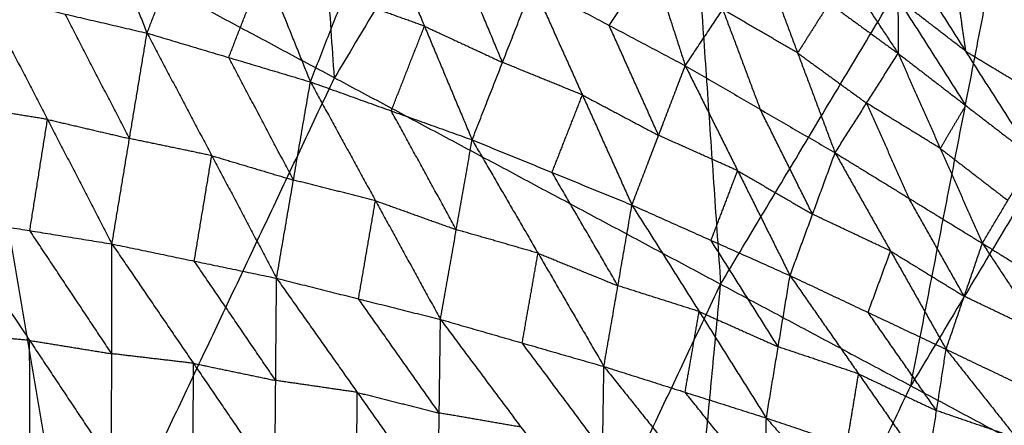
# Model space of a CAD drawing. Header units: millimetres. Extents: x -106 to 110, y -96 to 120.
# Tile 278 of 656: x -86 to -78, y 55 to 58. Entities that reach past the tile are written whole.
import ezdxf

# ---------------------------------------------------------------- set-up
doc = ezdxf.new("R2010")
doc.units = ezdxf.units.MM
doc.header["$MEASUREMENT"] = 0
doc.layers.add('Default', color=7, linetype='Continuous', true_color=0x000000)

msp = doc.modelspace()

# ---------------------------------------------------------------- linework, layer by layer
at = {"layer": 'Default'}
for points in [[(-81.2823, 67.482, 12.0172), (-80.8836, 61.7149, 10.5669), (-80.485, 55.9478, 9.1165)], [(-80.485, 55.9478, 9.1165), (-78.1308, 59.8755, 9.1165), (-75.7767, 63.8032, 9.1165)], [(-83.4049, 57.5085, 10.5669), (-83.6042, 60.3921, 11.292), (-83.8035, 63.2756, 12.0172)], [(-80.8836, 61.7149, 10.5669), (-82.1442, 59.6117, 10.5669), (-83.4049, 57.5085, 10.5669)], [(-79.0474, 55.1794, 8.5305), (-78.5891, 57.5275, 8.8235), (-78.1308, 59.8755, 9.1165)], [(-85.5081, 59.5793, 7.7948), (-85.1651, 58.7126, 7.0099), (-84.8222, 57.8459, 6.225)], [(-84.8222, 57.8459, 6.225), (-84.5555, 58.5327, 6.7385), (-84.2888, 59.2194, 7.252)], [(-84.2888, 59.2194, 7.252), (-83.9378, 58.3483, 6.5159), (-83.5868, 57.4772, 5.7797)], [(-78.4205, 59.2371, 4.8438), (-77.9154, 58.3505, 4.7622), (-77.4103, 57.4638, 4.6806)], [(-81.2557, 59.1567, 7.3054), (-81.0039, 58.378, 6.546), (-80.7522, 57.5994, 5.7866)], [(-86.3247, 59.0692, 12.0172), (-85.3627, 53.369, 10.5669), (-84.4007, 47.6688, 9.1165)], [(-86.3247, 59.0692, 12.0172), (-83.4049, 57.5085, 10.5669), (-80.485, 55.9478, 9.1165)], [(-76.6932, 59.1071, 8.5305), (-77.8703, 57.1433, 8.5305), (-79.0474, 55.1794, 8.5305)], [(-80.0203, 59.0217, 6.1553), (-79.5815, 58.357, 6.1984), (-79.1427, 57.6924, 6.2416)], [(-83.5868, 57.4772, 5.7797), (-83.3359, 58.1176, 6.2558), (-83.0849, 58.758, 6.7318)], [(-83.0849, 58.758, 6.7318), (-82.7244, 57.8984, 6.0494), (-82.3638, 57.0389, 5.367)], [(-82.1341, 57.6246, 5.8041), (-82.3144, 58.0544, 6.1453), (-82.4946, 58.4842, 6.4865)], [(-80.7522, 57.5994, 5.7866), (-80.469, 58.0254, 6.2732), (-80.1858, 58.4515, 6.7597)], [(-80.1858, 58.4515, 6.7597), (-79.9025, 57.696, 6.0624), (-79.6193, 56.9406, 5.3651)], [(-80.1858, 58.4515, 6.7597), (-79.6642, 58.0719, 6.5006), (-79.1427, 57.6924, 6.2416)], [(-79.1453, 58.5146, 5.6516), (-79.144, 58.1035, 5.9466), (-79.1427, 57.6924, 6.2416)], [(-79.1453, 58.5146, 5.6516), (-78.6331, 57.7101, 5.7016), (-78.1209, 56.9055, 5.7516)], [(-81.3283, 57.9048, 6.0139), (-81.1661, 58.1414, 6.28), (-81.0039, 58.378, 6.546)], [(-84.2045, 57.6616, 6.0024), (-84.0711, 58.005, 6.2591), (-83.9378, 58.3483, 6.5159)], [(-78.7107, 58.2524, 5.4053), (-78.6719, 57.9812, 5.5534), (-78.6331, 57.7101, 5.7016)], [(-82.3638, 57.0389, 5.367), (-82.1341, 57.6246, 5.8041), (-81.9044, 58.2103, 6.2412)], [(-81.9044, 58.2103, 6.2412), (-81.5299, 57.3782, 5.6161), (-81.1554, 56.546, 4.9909)], [(-81.9044, 58.2103, 6.2412), (-81.3283, 57.9048, 6.0139), (-80.7522, 57.5994, 5.7866)], [(-86.0619, 58.1347, 6.698), (-85.5745, 57.1933, 6.084), (-85.0872, 56.2518, 5.47)], [(-86.0619, 58.1347, 6.698), (-85.442, 57.9903, 6.4615), (-84.8222, 57.8459, 6.225)], [(-82.7244, 57.8984, 6.0494), (-83.0301, 58.008, 6.1526), (-83.3359, 58.1176, 6.2558)], [(-79.144, 58.1035, 5.9466), (-78.8879, 57.7012, 5.9716), (-78.6318, 57.299, 5.9966)], [(-78.6331, 57.7101, 5.7016), (-78.8886, 57.9068, 5.8241), (-79.144, 58.1035, 5.9466)], [(-80.469, 58.0254, 6.2732), (-80.3274, 57.6477, 5.9245), (-80.1857, 57.27, 5.5759)], [(-79.9025, 57.696, 6.0624), (-80.1858, 57.8607, 6.1678), (-80.469, 58.0254, 6.2732)], [(-79.6642, 58.0719, 6.5006), (-79.7834, 57.884, 6.2815), (-79.9025, 57.696, 6.0624)], [(-84.9547, 57.0489, 5.8475), (-85.1983, 57.5196, 6.1545), (-85.442, 57.9903, 6.4615)], [(-82.9753, 57.2581, 5.5734), (-82.8498, 57.5782, 5.8114), (-82.7244, 57.8984, 6.0494)], [(-82.7244, 57.8984, 6.0494), (-82.4292, 57.7615, 5.9268), (-82.1341, 57.6246, 5.8041)], [(-80.9538, 57.0727, 5.3888), (-81.141, 57.4888, 5.7014), (-81.3283, 57.9048, 6.0139)], [(-85.0872, 56.2518, 5.47), (-84.9547, 57.0489, 5.8475), (-84.8222, 57.8459, 6.225)], [(-84.8222, 57.8459, 6.225), (-84.3324, 56.9192, 5.6558), (-83.8427, 55.9925, 5.0865)], [(-84.8222, 57.8459, 6.225), (-84.2045, 57.6616, 6.0024), (-83.5868, 57.4772, 5.7797)], [(-78.6331, 57.7101, 5.7016), (-78.4158, 57.579, 5.5785), (-78.1985, 57.4479, 5.4553)], [(-83.7147, 56.7349, 5.4331), (-83.9596, 57.1982, 5.7178), (-84.2045, 57.6616, 6.0024)], [(-79.9025, 57.696, 6.0624), (-79.6418, 57.5063, 5.9329), (-79.381, 57.3165, 5.8033)], [(-79.6193, 56.9406, 5.3651), (-79.381, 57.3165, 5.8033), (-79.1427, 57.6924, 6.2416)], [(-79.1427, 57.6924, 6.2416), (-78.824, 56.9744, 5.6095), (-78.5053, 56.2564, 4.9774)], [(-79.1427, 57.6924, 6.2416), (-78.6318, 57.299, 5.9966), (-78.1209, 56.9055, 5.7516)], [(-81.5299, 57.3782, 5.6161), (-81.832, 57.5014, 5.7101), (-82.1341, 57.6246, 5.8041)], [(-81.1554, 56.546, 4.9909), (-80.9538, 57.0727, 5.3888), (-80.7522, 57.5994, 5.7866)], [(-80.7522, 57.5994, 5.7866), (-80.356, 56.8057, 5.2189), (-79.9598, 56.0121, 4.6512)], [(-80.7522, 57.5994, 5.7866), (-80.1857, 57.27, 5.5759), (-79.6193, 56.9406, 5.3651)], [(-85.3627, 53.369, 10.5669), (-84.3838, 55.4388, 10.5669), (-83.4049, 57.5085, 10.5669)], [(-83.8427, 55.9925, 5.0865), (-83.7147, 56.7349, 5.4331), (-83.5868, 57.4772, 5.7797)], [(-83.5868, 57.4772, 5.7797), (-83.0949, 56.579, 5.2584), (-82.6031, 55.6808, 4.7371)], [(-83.5868, 57.4772, 5.7797), (-82.9753, 57.2581, 5.5734), (-82.3638, 57.0389, 5.367)], [(-81.7596, 56.7924, 5.179), (-81.6448, 57.0853, 5.3975), (-81.5299, 57.3782, 5.6161)], [(-81.5299, 57.3782, 5.6161), (-81.2418, 57.2254, 5.5024), (-80.9538, 57.0727, 5.3888)], [(-85.5745, 57.1933, 6.084), (-85.8852, 57.2437, 6.1877), (-86.1958, 57.2941, 6.2915)], [(-82.4834, 56.3598, 5.0521), (-82.7294, 56.8089, 5.3127), (-82.9753, 57.2581, 5.5734)], [(-79.7895, 56.4763, 5.0081), (-79.9876, 56.8732, 5.292), (-80.1857, 57.27, 5.5759)], [(-79.381, 57.3165, 5.8033), (-79.2217, 56.9575, 5.4873), (-79.0623, 56.5985, 5.1712)], [(-78.824, 56.9744, 5.6095), (-79.1025, 57.1455, 5.7064), (-79.381, 57.3165, 5.8033)], [(-78.6318, 57.299, 5.9966), (-78.7279, 57.1367, 5.803), (-78.824, 56.9744, 5.6095)], [(-85.7085, 56.3527, 5.6775), (-85.6415, 56.773, 5.8807), (-85.5745, 57.1933, 6.084)], [(-85.5745, 57.1933, 6.084), (-85.2646, 57.1211, 5.9657), (-84.9547, 57.0489, 5.8475)], [(-84.3324, 56.9192, 5.6558), (-84.6435, 56.984, 5.7516), (-84.9547, 57.0489, 5.8475)], [(-82.6031, 55.6808, 4.7371), (-82.4834, 56.3598, 5.0521), (-82.3638, 57.0389, 5.367)], [(-82.3638, 57.0389, 5.367), (-81.8656, 56.1819, 4.8953), (-81.3674, 55.325, 4.4236)], [(-82.3638, 57.0389, 5.367), (-81.7596, 56.7924, 5.179), (-81.1554, 56.546, 4.9909)], [(-80.356, 56.8057, 5.2189), (-80.6549, 56.9392, 5.3038), (-80.9538, 57.0727, 5.3888)], [(-78.824, 56.9744, 5.6095), (-78.5686, 56.7777, 5.487), (-78.3131, 56.581, 5.3645)], [(-84.4649, 56.1222, 5.2783), (-84.3987, 56.5207, 5.467), (-84.3324, 56.9192, 5.6558)], [(-84.3324, 56.9192, 5.6558), (-84.0236, 56.827, 5.5445), (-83.7147, 56.7349, 5.4331)], [(-79.9598, 56.0121, 4.6512), (-79.7895, 56.4763, 5.0081), (-79.6193, 56.9406, 5.3651)], [(-79.6193, 56.9406, 5.3651), (-79.1996, 56.198, 4.8568), (-78.7799, 55.4553, 4.3486)], [(-79.6193, 56.9406, 5.3651), (-79.0623, 56.5985, 5.1712), (-78.5053, 56.2564, 4.9774)], [(-78.5053, 56.2564, 4.9774), (-78.3131, 56.581, 5.3645), (-78.1209, 56.9055, 5.7516)], [(-83.0949, 56.579, 5.2584), (-83.4048, 56.6569, 5.3458), (-83.7147, 56.7349, 5.4331)], [(-81.2614, 55.9355, 4.7073), (-81.5105, 56.364, 4.9431), (-81.7596, 56.7924, 5.179)], [(-80.5576, 56.279, 4.8211), (-80.4568, 56.5424, 5.02), (-80.356, 56.8057, 5.2189)], [(-80.356, 56.8057, 5.2189), (-80.0728, 56.641, 5.1135), (-79.7895, 56.4763, 5.0081)], [(-78.6426, 55.8559, 4.663), (-78.8525, 56.2272, 4.9171), (-79.0623, 56.5985, 5.1712)], [(-83.2229, 55.8366, 4.9118), (-83.1589, 56.2078, 5.0851), (-83.0949, 56.579, 5.2584)], [(-83.0949, 56.579, 5.2584), (-82.7892, 56.4694, 5.1553), (-82.4834, 56.3598, 5.0521)], [(-81.3674, 55.325, 4.4236), (-81.2614, 55.9355, 4.7073), (-81.1554, 56.546, 4.9909)], [(-81.1554, 56.546, 4.9909), (-80.6473, 55.7408, 4.5692), (-80.1392, 54.9356, 4.1474)], [(-81.1554, 56.546, 4.9909), (-80.5576, 56.279, 4.8211), (-79.9598, 56.0121, 4.6512)], [(-86.3298, 56.4535, 5.885), (-85.7102, 55.5225, 5.4485), (-85.0907, 54.5915, 5.0119)], [(-86.3298, 56.4535, 5.885), (-85.7085, 56.3527, 5.6775), (-85.0872, 56.2518, 5.47)], [(-79.1996, 56.198, 4.8568), (-79.4946, 56.3372, 4.9325), (-79.7895, 56.4763, 5.0081)], [(-85.0889, 55.4217, 5.2409), (-85.3987, 55.8872, 5.4592), (-85.7085, 56.3527, 5.6775)], [(-81.8656, 56.1819, 4.8953), (-82.1745, 56.2709, 4.9737), (-82.4834, 56.3598, 5.0521)], [(-85.0907, 54.5915, 5.0119), (-85.0889, 55.4217, 5.2409), (-85.0872, 56.2518, 5.47)], [(-85.0872, 56.2518, 5.47), (-84.4714, 55.3491, 5.0722), (-83.8557, 54.4464, 4.6745)], [(-85.0872, 56.2518, 5.47), (-84.4649, 56.1222, 5.2783), (-83.8427, 55.9925, 5.0865)], [(-80.0495, 55.4738, 4.3993), (-80.3035, 55.8764, 4.6102), (-80.5576, 56.279, 4.8211)], [(-78.7799, 55.4553, 4.3486), (-78.6426, 55.8559, 4.663), (-78.5053, 56.2564, 4.9774)], [(-78.5053, 56.2564, 4.9774), (-78.056, 55.5752, 4.5279), (-77.6067, 54.8939, 4.0784)], [(-78.5053, 56.2564, 4.9774), (-77.9517, 55.9121, 4.7984), (-77.3981, 55.5677, 4.6194)], [(-81.9852, 55.5029, 4.5804), (-81.9254, 55.8424, 4.7378), (-81.8656, 56.1819, 4.8953)], [(-81.8656, 56.1819, 4.8953), (-81.5635, 56.0587, 4.8013), (-81.2614, 55.9355, 4.7073)], [(-79.3698, 55.7337, 4.4999), (-79.2847, 55.9658, 4.6784), (-79.1996, 56.198, 4.8568)], [(-79.1996, 56.198, 4.8568), (-78.9211, 56.0269, 4.7599), (-78.6426, 55.8559, 4.663)], [(-83.8492, 55.2194, 4.8805), (-84.157, 55.6708, 5.0794), (-84.4649, 56.1222, 5.2783)], [(-83.8557, 54.4464, 4.6745), (-83.8492, 55.2194, 4.8805), (-83.8427, 55.9925, 5.0865)], [(-83.8427, 55.9925, 5.0865), (-83.2325, 55.1292, 4.7289), (-82.6223, 54.2659, 4.3713)], [(-83.8427, 55.9925, 5.0865), (-83.2229, 55.8366, 4.9118), (-82.6031, 55.6808, 4.7371)], [(-80.1392, 54.9356, 4.1474), (-80.0495, 55.4738, 4.3993), (-79.9598, 56.0121, 4.6512)], [(-79.9598, 56.0121, 4.6512), (-79.4417, 55.2693, 4.2803), (-78.9237, 54.5266, 3.9094)], [(-79.9598, 56.0121, 4.6512), (-79.3698, 55.7337, 4.4999), (-78.7799, 55.4553, 4.3486)], [(-84.4007, 47.6688, 9.1165), (-82.4428, 51.8083, 9.1165), (-80.485, 55.9478, 9.1165)], [(-81.3887, 46.4212, 7.9444), (-80.9368, 51.1845, 8.5305), (-80.485, 55.9478, 9.1165)], [(-80.6473, 55.7408, 4.5692), (-80.9544, 55.8382, 4.6382), (-81.2614, 55.9355, 4.7073)], [(-80.485, 55.9478, 9.1165), (-79.0474, 55.1794, 8.5305), (-77.6098, 54.411, 7.9444)], [(-78.056, 55.5752, 4.5279), (-78.3493, 55.7155, 4.5954), (-78.6426, 55.8559, 4.663)], [(-82.6127, 54.9733, 4.5542), (-82.9178, 55.405, 4.733), (-83.2229, 55.8366, 4.9118)], [(-80.7533, 55.1303, 4.2855), (-80.7003, 55.4355, 4.4274), (-80.6473, 55.7408, 4.5692)], [(-80.6473, 55.7408, 4.5692), (-80.3484, 55.6073, 4.4843), (-80.0495, 55.4738, 4.3993)], [(-78.8518, 54.9909, 4.129), (-79.1108, 55.3623, 4.3144), (-79.3698, 55.7337, 4.4999)], [(-82.6223, 54.2659, 4.3713), (-82.6127, 54.9733, 4.5542), (-82.6031, 55.6808, 4.7371)], [(-82.6031, 55.6808, 4.7371), (-81.9949, 54.8668, 4.4197), (-81.3866, 54.0528, 4.1022)], [(-82.6031, 55.6808, 4.7371), (-81.9852, 55.5029, 4.5804), (-81.3674, 55.325, 4.4236)], [(-85.7102, 55.5225, 5.4485), (-86.0181, 55.5496, 5.5413), (-86.326, 55.5768, 5.6341)], [(-85.7065, 54.6458, 5.1976), (-85.7084, 55.0841, 5.323), (-85.7102, 55.5225, 5.4485)], [(-85.7102, 55.5225, 5.4485), (-85.3996, 55.4721, 5.3447), (-85.0889, 55.4217, 5.2409)], [(-81.377, 54.6889, 4.2629), (-81.6811, 55.0959, 4.4216), (-81.9852, 55.5029, 4.5804)], [(-79.4417, 55.2693, 4.2803), (-79.7456, 55.3716, 4.3398), (-80.0495, 55.4738, 4.3993)], [(-84.4714, 55.3491, 5.0722), (-84.7802, 55.3854, 5.1566), (-85.0889, 55.4217, 5.2409)], [(-78.9237, 54.5266, 3.9094), (-78.8518, 54.9909, 4.129), (-78.7799, 55.4553, 4.3486)], [(-78.7799, 55.4553, 4.3486), (-78.247, 54.7839, 4.0264), (-77.7141, 54.1125, 3.7042)], [(-78.7799, 55.4553, 4.3486), (-78.1933, 55.1746, 4.2135), (-77.6067, 54.8939, 4.0784)], [(-84.4732, 54.5189, 4.8432), (-84.4723, 54.934, 4.9577), (-84.4714, 55.3491, 5.0722)], [(-84.4714, 55.3491, 5.0722), (-84.1603, 55.2843, 4.9764), (-83.8492, 55.2194, 4.8805)], [(-81.3866, 54.0528, 4.1022), (-81.377, 54.6889, 4.2629), (-81.3674, 55.325, 4.4236)], [(-81.3674, 55.325, 4.4236), (-80.7616, 54.5696, 4.1466), (-80.1559, 53.8142, 3.8697)], [(-81.3674, 55.325, 4.4236), (-80.7533, 55.1303, 4.2855), (-80.1392, 54.9356, 4.1474)], [(-79.5314, 54.7311, 4.0284), (-79.4866, 55.0002, 4.1543), (-79.4417, 55.2693, 4.2803)], [(-79.4417, 55.2693, 4.2803), (-79.1468, 55.1301, 4.2046), (-78.8518, 54.9909, 4.129)], [(-83.2325, 55.1292, 4.7289), (-83.5408, 55.1743, 4.8047), (-83.8492, 55.2194, 4.8805)], [(-80.9368, 51.1845, 8.5305), (-79.9921, 53.182, 8.5305), (-79.0474, 55.1794, 8.5305)], [(-83.239, 54.3561, 4.5229), (-83.2357, 54.7427, 4.6259), (-83.2325, 55.1292, 4.7289)], [(-83.2325, 55.1292, 4.7289), (-82.9226, 55.0513, 4.6416), (-82.6127, 54.9733, 4.5542)], [(-80.1475, 54.3749, 4.0086), (-80.4504, 54.7526, 4.147), (-80.7533, 55.1303, 4.2855)], [(-81.9949, 54.8668, 4.4197), (-82.3038, 54.9201, 4.4869), (-82.6127, 54.9733, 4.5542)], [(-78.247, 54.7839, 4.0264), (-78.5494, 54.8874, 4.0777), (-78.8518, 54.9909, 4.129)], [(-80.1559, 53.8142, 3.8697), (-80.1475, 54.3749, 4.0086), (-80.1392, 54.9356, 4.1474)], [(-80.1392, 54.9356, 4.1474), (-79.5373, 54.2476, 3.9106), (-78.9353, 53.5596, 3.6738)], [(-80.1392, 54.9356, 4.1474), (-79.5314, 54.7311, 4.0284), (-78.9237, 54.5266, 3.9094)]]:
    msp.add_open_spline(points, degree=2, dxfattribs=at)

doc.saveas('drawing.dxf')
